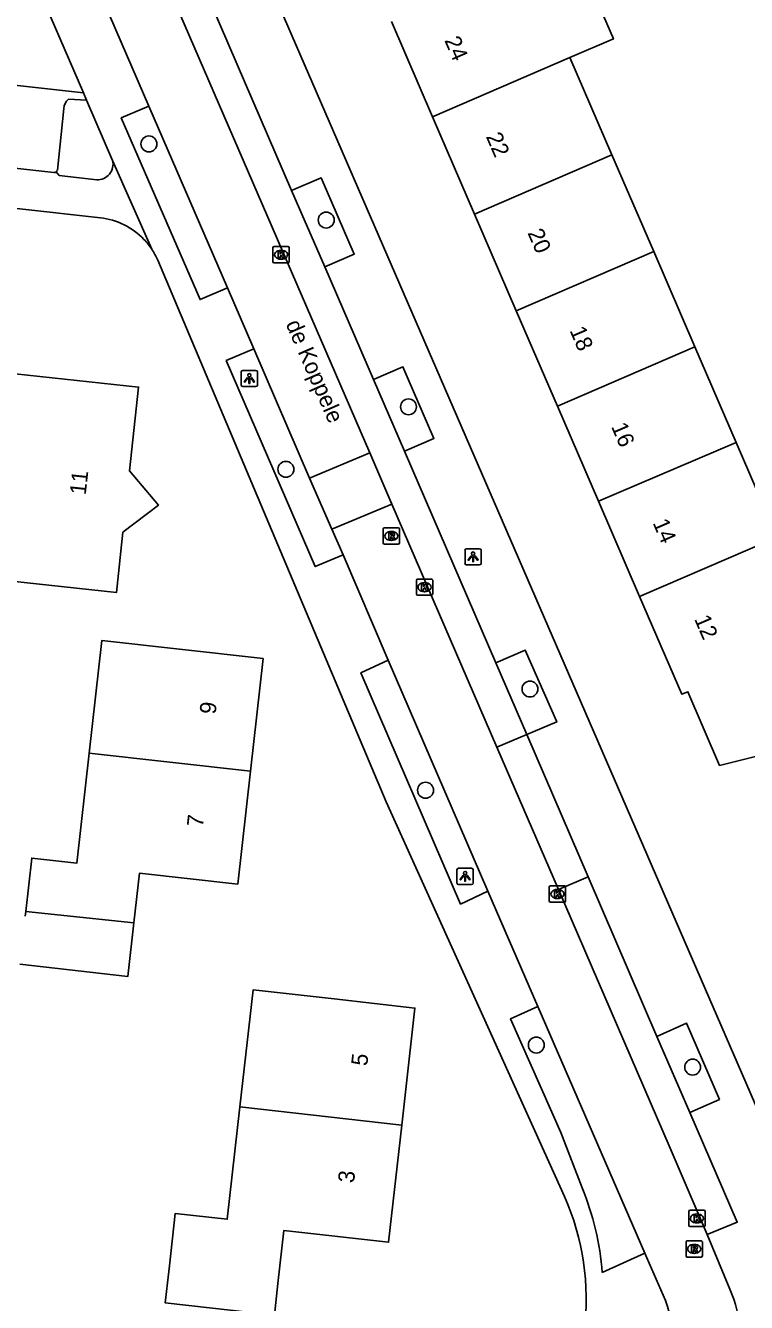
# Model space of a CAD drawing. Extents: x 162026 to 163499, y 387297 to 388169.
# Drawn here: x 162159.6 to 162203.9, y 387512.2 to 387590.7 of the extents above; entities that cross this region are included whole.
import ezdxf

# ---------------------------------------------------------------- set-up
doc = ezdxf.new("R2010")
doc.units = 0
for name, color, linetype in [('IMGEO_Boom', 7, 'Continuous'), ('IMGEO_Kolk', 7, 'Continuous'), ('IMGEO_Lichtpunt', 7, 'Continuous'), ('IMGEO_Openbare_ruimte_label', 7, 'Continuous'), ('IMGEO_Pand', 7, 'Continuous'), ('IMGEO_Pand_nummerreeks', 7, 'Continuous'), ('IMGEO_Parkeervlak_open', 7, 'Continuous'), ('IMGEO_Rijbaan_lokaal_open', 7, 'Continuous'), ('IMGEO_Rioolput', 7, 'Continuous'), ('IMGEO_Voetpad_open', 7, 'Continuous')]:
    doc.layers.add(name, color=color, linetype=linetype)

msp = doc.modelspace()

# ---------------------------------------------------------------- linework, layer by layer
at = {"layer": 'IMGEO_Boom'}
for centre in [(162167.154, 387583.412), (162178.065, 387578.73), (162183.126, 387567.244), (162175.583, 387563.398), (162190.603, 387549.883), (162184.179, 387543.657), (162190.993, 387527.984), (162200.616, 387526.627)]:
    msp.add_circle(centre, 0.489, dxfattribs=at)
at = {"layer": 'IMGEO_Kolk'}
for p, q in [((162174.783, 387576.171), (162174.783, 387577.023)), ((162174.858, 387577.097), (162175.71, 387577.097)), ((162175.271, 387576.877), (162175.296, 387576.877)), ((162175.784, 387577.023), (162175.784, 387576.171)), ((162175.71, 387576.097), (162174.858, 387576.097)), ((162175.294, 387576.317), (162175.269, 387576.317)), ((162183.616, 387555.725), (162183.616, 387556.577)), ((162183.691, 387556.651), (162184.543, 387556.651)), ((162184.104, 387556.431), (162184.129, 387556.431)), ((162184.617, 387556.577), (162184.617, 387555.725)), ((162184.543, 387555.651), (162183.691, 387555.651)), ((162184.127, 387555.871), (162184.102, 387555.871)), ((162191.793, 387536.851), (162191.793, 387537.703)), ((162191.868, 387537.777), (162192.72, 387537.777)), ((162192.281, 387537.557), (162192.306, 387537.557)), ((162192.794, 387537.703), (162192.794, 387536.851)), ((162192.72, 387536.777), (162191.868, 387536.777)), ((162192.304, 387536.997), (162192.279, 387536.997)), ((162200.381, 387516.893), (162200.381, 387517.745)), ((162200.456, 387517.819), (162201.308, 387517.819)), ((162201.382, 387517.745), (162201.382, 387516.893)), ((162200.892, 387517.039), (162200.867, 387517.039)), ((162200.869, 387517.599), (162200.894, 387517.599)), ((162201.308, 387516.819), (162200.456, 387516.819))]:
    msp.add_line(p, q, dxfattribs=at)
for points in [[(162174.783, 387576.171), (162174.783, 387577.023)], [(162174.858, 387577.097), (162175.71, 387577.097)], [(162175.104, 387576.797), (162175.227, 387576.797), (162175.227, 387576.646), (162175.357, 387576.797), (162175.521, 387576.797), (162175.375, 387576.646), (162175.528, 387576.397), (162175.376, 387576.397), (162175.291, 387576.561), (162175.227, 387576.494), (162175.227, 387576.397), (162175.104, 387576.397), (162175.104, 387576.797)], [(162175.784, 387577.023), (162175.784, 387576.171)], [(162175.71, 387576.097), (162174.858, 387576.097)], [(162183.616, 387555.725), (162183.616, 387556.577)], [(162183.691, 387556.651), (162184.543, 387556.651)], [(162183.937, 387556.351), (162184.06, 387556.351), (162184.06, 387556.2), (162184.19, 387556.351), (162184.354, 387556.351), (162184.208, 387556.2), (162184.361, 387555.951), (162184.209, 387555.951), (162184.124, 387556.115), (162184.06, 387556.048), (162184.06, 387555.951), (162183.937, 387555.951), (162183.937, 387556.351)], [(162184.617, 387556.577), (162184.617, 387555.725)], [(162184.543, 387555.651), (162183.691, 387555.651)], [(162191.793, 387536.851), (162191.793, 387537.703)], [(162191.868, 387537.777), (162192.72, 387537.777)], [(162192.114, 387537.477), (162192.237, 387537.477), (162192.237, 387537.326), (162192.367, 387537.477), (162192.531, 387537.477), (162192.385, 387537.326), (162192.538, 387537.077), (162192.386, 387537.077), (162192.301, 387537.241), (162192.237, 387537.174), (162192.237, 387537.077), (162192.114, 387537.077), (162192.114, 387537.477)], [(162192.794, 387537.703), (162192.794, 387536.851)], [(162192.72, 387536.777), (162191.868, 387536.777)], [(162200.381, 387516.893), (162200.381, 387517.745)], [(162200.456, 387517.819), (162201.308, 387517.819)], [(162201.382, 387517.745), (162201.382, 387516.893)], [(162200.702, 387517.519), (162200.825, 387517.519), (162200.825, 387517.368), (162200.955, 387517.519), (162201.119, 387517.519), (162200.973, 387517.368), (162201.126, 387517.119), (162200.974, 387517.119), (162200.889, 387517.283), (162200.825, 387517.216), (162200.825, 387517.119), (162200.702, 387517.119), (162200.702, 387517.519)], [(162201.308, 387516.819), (162200.456, 387516.819)]]:
    msp.add_lwpolyline(points, dxfattribs=at)
for centre, start, end in [((162174.86, 387577.021), 91.55205, 178.44795), ((162174.86, 387577.021), 91.55205, 178.44795), ((162175.708, 387577.021), 1.55205, 88.44795), ((162175.708, 387577.021), 1.55205, 88.44795), ((162174.86, 387576.173), 181.55205, 268.44795), ((162174.86, 387576.173), 181.55205, 268.44795), ((162175.708, 387576.173), 271.55205, 358.44795), ((162175.708, 387576.173), 271.55205, 358.44795), ((162183.693, 387556.575), 91.55205, 178.44795), ((162183.693, 387556.575), 91.55205, 178.44795), ((162184.541, 387556.575), 1.55205, 88.44795), ((162184.541, 387556.575), 1.55205, 88.44795), ((162183.693, 387555.727), 181.55205, 268.44795), ((162183.693, 387555.727), 181.55205, 268.44795), ((162184.541, 387555.727), 271.55205, 358.44795), ((162184.541, 387555.727), 271.55205, 358.44795), ((162191.87, 387537.701), 91.55205, 178.44795), ((162191.87, 387537.701), 91.55205, 178.44795), ((162192.718, 387537.701), 1.55205, 88.44795), ((162192.718, 387537.701), 1.55205, 88.44795), ((162191.87, 387536.853), 181.55205, 268.44795), ((162191.87, 387536.853), 181.55205, 268.44795), ((162192.718, 387536.853), 271.55205, 358.44795), ((162192.718, 387536.853), 271.55205, 358.44795), ((162200.458, 387517.743), 91.55205, 178.44795), ((162200.458, 387517.743), 91.55205, 178.44795), ((162201.306, 387517.743), 1.55205, 88.44795), ((162201.306, 387517.743), 1.55205, 88.44795), ((162200.458, 387516.895), 181.55205, 268.44795), ((162200.458, 387516.895), 181.55205, 268.44795), ((162201.306, 387516.895), 271.55205, 358.44795), ((162201.306, 387516.895), 271.55205, 358.44795)]:
    msp.add_arc(centre, 0.0765, start, end, dxfattribs=at)
for centre, major_axis, ratio, start_param, end_param in [((162175.27, 387576.597), (-0.387, 0.002), 0.722429, 4.712389, 7.853982), ((162175.295, 387576.597), (-0.39, 0.002), 0.717154, 1.570796, 4.712389), ((162184.103, 387556.151), (-0.387, 0.002), 0.722429, 4.712389, 7.853982), ((162184.128, 387556.151), (-0.39, 0.002), 0.717154, 1.570796, 4.712389), ((162192.28, 387537.277), (-0.387, 0.002), 0.722429, 4.712389, 7.853982), ((162192.305, 387537.277), (-0.39, 0.002), 0.717154, 1.570796, 4.712389), ((162200.868, 387517.319), (-0.387, 0.002), 0.722429, 4.712389, 7.853982), ((162200.893, 387517.319), (-0.39, 0.002), 0.717154, 1.570796, 4.712389)]:
    msp.add_ellipse(centre, major_axis=major_axis, ratio=ratio, start_param=start_param, end_param=end_param, dxfattribs=at)
at = {"layer": 'IMGEO_Lichtpunt'}
for p, q in [((162173.738, 387569.48), (162172.93, 387569.48)), ((162173.738, 387569.48), (162172.93, 387569.48)), ((162172.836, 387569.385), (162172.836, 387568.578)), ((162172.836, 387569.385), (162172.836, 387568.578)), ((162173.832, 387568.578), (162173.832, 387569.385)), ((162173.832, 387568.578), (162173.832, 387569.385)), ((162172.93, 387568.484), (162173.738, 387568.484)), ((162172.93, 387568.484), (162173.738, 387568.484)), ((162187.508, 387558.515), (162186.7, 387558.515)), ((162187.508, 387558.515), (162186.7, 387558.515)), ((162186.606, 387558.42), (162186.606, 387557.613)), ((162186.606, 387558.42), (162186.606, 387557.613)), ((162187.602, 387557.613), (162187.602, 387558.42)), ((162187.602, 387557.613), (162187.602, 387558.42)), ((162186.7, 387557.519), (162187.508, 387557.519)), ((162186.7, 387557.519), (162187.508, 387557.519)), ((162187.014, 387538.859), (162186.206, 387538.859)), ((162187.014, 387538.859), (162186.206, 387538.859)), ((162186.112, 387538.764), (162186.112, 387537.957)), ((162186.112, 387538.764), (162186.112, 387537.957)), ((162187.108, 387537.957), (162187.108, 387538.764)), ((162187.108, 387537.957), (162187.108, 387538.764)), ((162186.206, 387537.863), (162187.014, 387537.863)), ((162186.206, 387537.863), (162187.014, 387537.863))]:
    msp.add_line(p, q, dxfattribs=at)
for points in [[(162173.21, 387569.049), (162173.249, 387569.021), (162173.061, 387568.759), (162173.023, 387568.786), (162173.21, 387569.049)], [(162173.312, 387569.001), (162173.359, 387569.001), (162173.359, 387568.679), (162173.312, 387568.679), (162173.312, 387569.001)], [(162173.422, 387569.021), (162173.46, 387569.048), (162173.647, 387568.786), (162173.608, 387568.758), (162173.422, 387569.021)], [(162186.98, 387558.084), (162187.019, 387558.056), (162186.831, 387557.794), (162186.793, 387557.821), (162186.98, 387558.084)], [(162187.082, 387558.036), (162187.129, 387558.036), (162187.129, 387557.714), (162187.082, 387557.714), (162187.082, 387558.036)], [(162187.192, 387558.056), (162187.23, 387558.083), (162187.417, 387557.821), (162187.378, 387557.793), (162187.192, 387558.056)], [(162186.486, 387538.428), (162186.525, 387538.4), (162186.337, 387538.138), (162186.299, 387538.165), (162186.486, 387538.428)], [(162186.588, 387538.38), (162186.635, 387538.38), (162186.635, 387538.058), (162186.588, 387538.058), (162186.588, 387538.38)], [(162186.698, 387538.4), (162186.736, 387538.427), (162186.923, 387538.165), (162186.884, 387538.137), (162186.698, 387538.4)]]:
    msp.add_lwpolyline(points, dxfattribs=at)
for centre in [(162173.335, 387569.183), (162187.105, 387558.218), (162186.611, 387538.562)]:
    msp.add_circle(centre, 0.0994, dxfattribs=at)
for centre, start, end in [((162172.93, 387569.385), 90, 180), ((162172.93, 387569.385), 90, 180), ((162173.738, 387569.385), 0, 90), ((162173.738, 387569.385), 0, 90), ((162172.93, 387568.578), 180, 270), ((162172.93, 387568.578), 180, 270), ((162173.738, 387568.578), 270, 0), ((162173.738, 387568.578), 270, 360), ((162186.7, 387558.42), 90, 180), ((162186.7, 387558.42), 90, 180), ((162187.508, 387558.42), 0, 90), ((162187.508, 387558.42), 0, 90), ((162186.7, 387557.613), 180, 270), ((162186.7, 387557.613), 180, 270), ((162187.508, 387557.613), 270, 0), ((162187.508, 387557.613), 270, 360), ((162186.206, 387538.764), 90, 180), ((162186.206, 387538.764), 90, 180), ((162187.014, 387538.764), 0, 90), ((162187.014, 387538.764), 0, 90), ((162186.206, 387537.957), 180, 270), ((162186.206, 387537.957), 180, 270), ((162187.014, 387537.957), 270, 0), ((162187.014, 387537.957), 270, 360)]:
    msp.add_arc(centre, 0.0946, start, end, dxfattribs=at)
at = {"layer": 'IMGEO_Pand'}
for points in [[(162193.066, 387588.725), (162195.737, 387589.877), (162193.203, 387595.743), (162190.532, 387594.591)], [(162184.612, 387585.078), (162182.078, 387590.944)], [(162184.612, 387585.078), (162193.066, 387588.725)], [(162193.066, 387588.725), (162195.647, 387582.748)], [(162187.193, 387579.101), (162184.612, 387585.078)], [(162195.647, 387582.748), (162187.193, 387579.101)], [(162195.647, 387582.748), (162198.221, 387576.79)], [(162189.763, 387573.153), (162187.193, 387579.101)], [(162189.763, 387573.153), (162198.221, 387576.79)], [(162198.221, 387576.79), (162200.755, 387570.924)], [(162192.297, 387567.287), (162189.763, 387573.153)], [(162192.297, 387567.287), (162200.755, 387570.924)], [(162200.755, 387570.924), (162203.289, 387565.057)], [(162158.166, 387569.359), (162166.522, 387568.453), (162165.965, 387563.314), (162167.738, 387561.199), (162165.554, 387559.524), (162165.152, 387555.815), (162157.001, 387556.699)], [(162194.827, 387561.43), (162192.297, 387567.287)], [(162194.827, 387561.43), (162203.289, 387565.057)], [(162203.289, 387565.057), (162205.815, 387559.209), (162205.496, 387559.072)], [(162197.353, 387555.582), (162194.827, 387561.43)], [(162205.496, 387559.072), (162197.353, 387555.582)], [(162209.913, 387547.081), (162202.279, 387545.186), (162200.323, 387549.715), (162199.955, 387549.558), (162197.353, 387555.582)], [(162163.484, 387545.937), (162164.264, 387552.876), (162169.212, 387552.32), (162174.18, 387551.761), (162173.4, 387544.822)], [(162159.576, 387536.203), (162159.945, 387539.485), (162162.723, 387539.173), (162163.484, 387545.937)], [(162163.484, 387545.937), (162173.4, 387544.822)], [(162173.4, 387544.822), (162172.62, 387537.883), (162166.576, 387538.562), (162166.231, 387535.499)], [(162159.542, 387535.905), (162159.576, 387536.203)], [(162166.231, 387535.499), (162159.576, 387536.203)], [(162166.231, 387535.499), (162165.861, 387532.205), (162159.21, 387532.953)], [(162172.758, 387524.18), (162173.571, 387531.382), (162178.557, 387530.819), (162183.525, 387530.258), (162182.712, 387523.057)], [(162182.712, 387523.057), (162181.9, 387515.856), (162175.461, 387516.583), (162175.091, 387513.307), (162174.872, 387511.366), (162168.157, 387512.125), (162168.376, 387514.065), (162168.415, 387514.413), (162168.778, 387517.626), (162171.977, 387517.265), (162172.758, 387524.18)], [(162182.712, 387523.057), (162172.758, 387524.18)]]:
    msp.add_lwpolyline(points, dxfattribs=at)
at = {"layer": 'IMGEO_Parkeervlak_open'}
for points in [[(162163.315, 387586.114), (162162.208, 387586.175)], [(162161.918, 387585.584), (162161.517, 387581.789)], [(162177.973, 387575.852), (162175.938, 387580.549)], [(162182.887, 387564.514), (162180.971, 387568.927)], [(162188.504, 387551.502), (162190.414, 387547.086)], [(162198.405, 387528.501), (162200.434, 387523.833)]]:
    msp.add_lwpolyline(points, dxfattribs=at)
for centre, radius, start, end in [((162162.736, 387585.549), 0.818, 130.14608, 177.58013), ((162161.309, 387581.865), 0.221, 310.51235, 339.83867)]:
    msp.add_arc(centre, radius, start, end, dxfattribs=at)
at = {"layer": 'IMGEO_Rijbaan_lokaal_open'}
for points in [[(162165.168, 387600.429), (162180.74, 387564.422)], [(162167.139, 387585.739), (162163.025, 387595.286)], [(162159.648, 387593.779), (162159.956, 387593.918), (162163.134, 387586.559)], [(162163.134, 387586.559), (162128.874, 387590.348)], [(162171.986, 387574.558), (162167.139, 387585.739)], [(162173.611, 387570.804), (162171.986, 387574.558)], [(162177.044, 387562.862), (162173.611, 387570.804)], [(162180.74, 387564.422), (162177.044, 387562.862)], [(162182.107, 387561.26), (162180.74, 387564.422)], [(162177.044, 387562.862), (162178.416, 387559.712)], [(162178.416, 387559.712), (162182.107, 387561.26)], [(162182.107, 387561.26), (162188.57, 387546.317)], [(162178.416, 387559.712), (162179.11, 387558.145)], [(162181.87, 387551.664), (162179.11, 387558.145)], [(162181.87, 387551.664), (162188.019, 387537.445)], [(162188.57, 387546.317), (162190.414, 387547.086)], [(162194.178, 387538.333), (162190.414, 387547.086)], [(162192.35, 387537.558), (162188.57, 387546.317)], [(162194.178, 387538.333), (162192.35, 387537.558)], [(162191.081, 387530.363), (162188.019, 387537.445)], [(162201.516, 387516.321), (162199.227, 387521.644), (162192.35, 387537.558)], [(162191.081, 387530.363), (162197.664, 387515.178)], [(162202.905, 387512.975), (162201.516, 387516.321)], [(162198.944, 387512.277), (162197.789, 387514.889), (162197.664, 387515.178)]]:
    msp.add_lwpolyline(points, dxfattribs=at)
for centre, radius, start, end in [((162195.489, 387509.756), 8.084, 4.45342, 23.46292), ((162191.593, 387509.602), 7.823, 357.49288, 19.99373)]:
    msp.add_arc(centre, radius, start, end, dxfattribs=at)
at = {"layer": 'IMGEO_Rioolput'}
for p, q in [((162181.572, 387558.875), (162181.572, 387559.727)), ((162181.647, 387559.801), (162182.499, 387559.801)), ((162182.06, 387559.581), (162182.085, 387559.581)), ((162182.573, 387559.727), (162182.573, 387558.875)), ((162182.499, 387558.801), (162181.647, 387558.801)), ((162182.083, 387559.021), (162182.058, 387559.021)), ((162200.212, 387515.019), (162200.212, 387515.871)), ((162200.287, 387515.945), (162201.139, 387515.945)), ((162200.7, 387515.725), (162200.725, 387515.725)), ((162201.213, 387515.871), (162201.213, 387515.019)), ((162201.139, 387514.945), (162200.287, 387514.945)), ((162200.723, 387515.165), (162200.698, 387515.165))]:
    msp.add_line(p, q, dxfattribs=at)
for points in [[(162181.572, 387558.875), (162181.572, 387559.727)], [(162181.647, 387559.801), (162182.499, 387559.801)], [(162182.161, 387559.499), (162181.909, 387559.501), (162181.909, 387559.101)], [(162181.909, 387559.101), (162182.033, 387559.101), (162182.033, 387559.263), (162182.044, 387559.263)], [(162182.087, 387559.42), (162182.033, 387559.42), (162182.033, 387559.339)], [(162182.033, 387559.339), (162182.085, 387559.339)], [(162182.573, 387559.727), (162182.573, 387558.875)], [(162182.499, 387558.801), (162181.647, 387558.801)], [(162182.091, 387559.234), (162182.162, 387559.101), (162182.302, 387559.101), (162182.237, 387559.227)], [(162200.212, 387515.019), (162200.212, 387515.871)], [(162200.287, 387515.945), (162201.139, 387515.945)], [(162200.801, 387515.643), (162200.549, 387515.645), (162200.549, 387515.245)], [(162200.549, 387515.245), (162200.673, 387515.245), (162200.673, 387515.407), (162200.684, 387515.407)], [(162200.727, 387515.564), (162200.673, 387515.564), (162200.673, 387515.483)], [(162200.673, 387515.483), (162200.725, 387515.483)], [(162200.731, 387515.378), (162200.802, 387515.245), (162200.942, 387515.245), (162200.877, 387515.371)], [(162201.213, 387515.871), (162201.213, 387515.019)], [(162201.139, 387514.945), (162200.287, 387514.945)]]:
    msp.add_lwpolyline(points, dxfattribs=at)
for centre, radius, start, end in [((162181.649, 387559.725), 0.0765, 91.55205, 178.44795), ((162181.649, 387559.725), 0.0765, 91.55205, 178.44795), ((162182.043, 387559.21), 0.0533, 26.02933, 88.69889), ((162182.069, 387559.528), 0.19, 274.7715, 282.96867), ((162182.093, 387559.324), 0.0964, 77.00612, 93.18647), ((162182.107, 387559.381), 0.0378, 276.66336, 79.67722), ((162182.16, 387559.389), 0.109, 350.36119, 89.41601), ((162182.158, 387559.389), 0.112, 277.58423, 350.98172), ((162182.142, 387559.174), 0.108, 29.51342, 73.79051), ((162182.497, 387559.725), 0.0765, 1.55205, 88.44795), ((162182.497, 387559.725), 0.0765, 1.55205, 88.44795), ((162181.649, 387558.877), 0.0765, 181.55205, 268.44795), ((162181.649, 387558.877), 0.0765, 181.55205, 268.44795), ((162182.497, 387558.877), 0.0765, 271.55205, 358.44795), ((162182.497, 387558.877), 0.0765, 271.55205, 358.44795), ((162200.289, 387515.869), 0.0765, 91.55205, 178.44795), ((162200.289, 387515.869), 0.0765, 91.55205, 178.44795), ((162200.683, 387515.354), 0.0533, 26.02933, 88.69889), ((162200.709, 387515.672), 0.19, 274.7715, 282.96867), ((162200.733, 387515.468), 0.0964, 77.00612, 93.18647), ((162200.747, 387515.525), 0.0378, 276.66336, 79.67722), ((162200.8, 387515.533), 0.109, 350.36119, 89.41601), ((162200.798, 387515.533), 0.112, 277.58423, 350.98172), ((162200.782, 387515.318), 0.108, 29.51342, 73.79051), ((162201.137, 387515.869), 0.0765, 1.55205, 88.44795), ((162201.137, 387515.869), 0.0765, 1.55205, 88.44795), ((162200.289, 387515.021), 0.0765, 181.55205, 268.44795), ((162200.289, 387515.021), 0.0765, 181.55205, 268.44795), ((162201.137, 387515.021), 0.0765, 271.55205, 358.44795), ((162201.137, 387515.021), 0.0765, 271.55205, 358.44795)]:
    msp.add_arc(centre, radius, start, end, dxfattribs=at)
for centre, major_axis, ratio, start_param, end_param in [((162182.059, 387559.301), (-0.387, 0.002), 0.722429, 4.712389, 7.853982), ((162182.084, 387559.301), (-0.39, 0.002), 0.717154, 1.570796, 4.712389), ((162200.699, 387515.445), (-0.387, 0.002), 0.722429, 4.712389, 7.853982), ((162200.724, 387515.445), (-0.39, 0.002), 0.717154, 1.570796, 4.712389)]:
    msp.add_ellipse(centre, major_axis=major_axis, ratio=ratio, start_param=start_param, end_param=end_param, dxfattribs=at)
at = {"layer": 'IMGEO_Voetpad_open'}
for points in [[(162169.617, 387604.73), (162206.97, 387518.594), (162207.038, 387518.455), (162207.119, 387518.322), (162207.211, 387518.197), (162207.314, 387518.081), (162207.427, 387517.974), (162207.549, 387517.878), (162207.679, 387517.793), (162207.816, 387517.72), (162207.959, 387517.66), (162208.107, 387517.613), (162208.259, 387517.579), (162208.316, 387517.57), (162213.597, 387516.968)], [(162175.938, 387580.549), (162168.662, 387597.412)], [(162163.134, 387586.559), (162163.315, 387586.114)], [(162163.315, 387586.114), (162164.915, 387582.4)], [(162129.464, 387585.208), (162161.301, 387581.649)], [(162171.986, 387574.558), (162170.297, 387573.838), (162165.454, 387585.008), (162167.139, 387585.739)], [(162164.915, 387582.4), (162167.327, 387576.934)], [(162161.453, 387581.697), (162161.632, 387581.475), (162163.939, 387581.211)], [(162177.973, 387575.852), (162179.793, 387576.634), (162177.764, 387581.326), (162175.938, 387580.549)], [(162164.168, 387578.864), (162154.603, 387579.927), (162152.744, 387580.134)], [(162167.692, 387576.257), (162181.749, 387542.942), (162192.733, 387518.666)], [(162180.971, 387568.927), (162177.973, 387575.852)], [(162179.11, 387558.145), (162177.391, 387557.416), (162171.912, 387570.09), (162173.611, 387570.804)], [(162182.887, 387564.514), (162184.692, 387565.294), (162182.789, 387569.707), (162180.971, 387568.927)], [(162188.504, 387551.502), (162182.887, 387564.514)], [(162190.414, 387547.086), (162192.248, 387547.861), (162190.314, 387552.274), (162188.504, 387551.502)], [(162188.019, 387537.445), (162186.337, 387536.654), (162180.202, 387550.886), (162181.87, 387551.664)], [(162198.405, 387528.501), (162194.178, 387538.333)], [(162193.815, 387519.203), (162192.494, 387522.609), (162189.415, 387529.605), (162191.081, 387530.363)], [(162200.434, 387523.833), (162202.268, 387524.643), (162200.24, 387529.328), (162198.405, 387528.501)], [(162201.516, 387516.321), (162203.359, 387517.085), (162200.434, 387523.833)], [(162197.664, 387515.178), (162195.049, 387513.988)]]:
    msp.add_lwpolyline(points, dxfattribs=at)
for centre, radius, start, end in [((162163.987, 387582.166), 0.957, 267.09844, 14.1393), ((162161.319, 387581.857), 0.209, 265.08595, 309.96518), ((162163.69, 387574.532), 4.358, 43.57244, 83.70867), ((162163.77, 387574.595), 4.257, 33.32474, 43.69246), ((162163.835, 387574.615), 4.192, 23.0673, 33.59476), ((162178.034, 387512.715), 17.062, 4.27744, 22.34808), ((162178.15, 387512.29), 15.916, 353.29206, 23.61633)]:
    msp.add_arc(centre, radius, start, end, dxfattribs=at)

# ---------------------------------------------------------------- texts
at = {"layer": 'IMGEO_Openbare_ruimte_label'}
msp.add_text('de Koppele', height=1, rotation=293.56707, dxfattribs=at).set_placement((162175.552, 387572.344))
at = {"layer": 'IMGEO_Pand_nummerreeks'}
for s, rotation, p in [('24', 293.36501, (162185.323, 387589.787)), ('22', 293.36273, (162187.878, 387583.872)), ('20', 293.36273, (162190.437, 387577.948)), ('18', 293.36273, (162193.03, 387571.945)), ('16', 293.36273, (162195.585, 387566.03)), ('11', 83.81311, (162163.264, 387561.789)), ('14', 293.36273, (162198.141, 387560.111)), ('12', 293.36273, (162200.697, 387554.195)), ('9', 83.58641, (162171.255, 387548.299)), ('7', 83.58641, (162170.475, 387541.36)), ('5', 83.56246, (162180.584, 387526.666)), ('3', 83.56016, (162179.771, 387519.466))]:
    msp.add_text(s, height=1, rotation=rotation, dxfattribs=at).set_placement(p)

doc.saveas('drawing.dxf')
